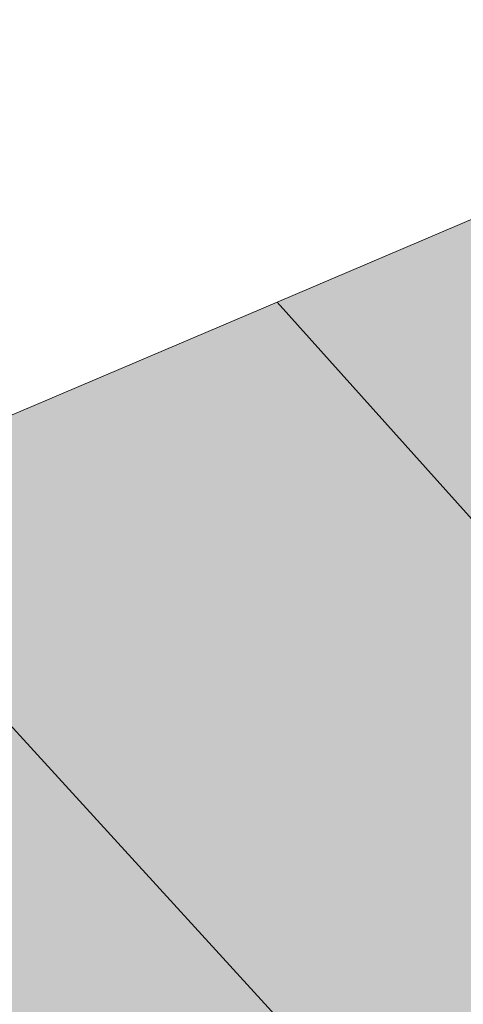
# Model space of a CAD drawing. Header units: metres. Extents: x -228 to 168, y -124 to 293.
# Tile 590 of 613: x -12.46 to -4.03, y 232.76 to 251.49. Entities that reach past the tile are written whole.
import ezdxf

# ---------------------------------------------------------------- set-up
doc = ezdxf.new("R2010")
doc.units = ezdxf.units.M
doc.header["$MEASUREMENT"] = 0
doc.layers.add('Parzellen.3 _ UMGEBUNG', color=7, linetype='Continuous')
doc.layers.add('Straße.3 _ UMGEBUNG', color=7, linetype='Continuous')

msp = doc.modelspace()

# ---------------------------------------------------------------- hatches: boundary and pattern name
at = {"layer": 'Parzellen.3 _ UMGEBUNG', "linetype": 'Continuous', "lineweight": 18, "true_color": 0xfafafa}
for points in [[(27.663, 215.773), (30.663, 217.831), (23.773, 226.095), (11.719, 254.348), (-7.569, 246.119), (16.862, 218.859)], [(-27.73, 233.384), (-13.086, 189.38), (10.13, 203.381), (12.202, 207.239), (10.988, 212.168), (-16.515, 242.313)]]:
    msp.add_hatch(color=7, dxfattribs=at).paths.add_polyline_path(points)
at = {"layer": 'Straße.3 _ UMGEBUNG', "linetype": 'Continuous', "lineweight": 18, "true_color": 0xdfdfdf}
msp.add_hatch(color=254, dxfattribs=at).paths.add_polyline_path([(-180.893, -93.498), (-151.337, -93.4), (-142.663, -87.986), (-116.645, -73.529), (-104.224, -66.709), (-104.626, -65.569), (-95.503, -59.087), (-83.412, -48.436), (-68.479, -36.118), (-61.664, -30.116), (-55.203, -27.64), (-38.873, -12.919), (-36.878, -8.287), (-25.024, 2.926), (-15.814, 11.939), (-4.458, 23.421), (8.556, 36.79), (34.001, 64.641), (91.714, 128.113), (109.493, 147.575), (127.748, 168.426), (136.32, 176.141), (136.077, 186.98), (106.759, 153.458), (89.689, 134.721), (86.423, 134.811), (88.509, 137.443), (83.55, 137.61), (32.193, 202.797), (32.532, 207.949), (57.535, 229.082), (58.707, 230.435), (76.915, 245.762), (84.218, 221.897), (87.979, 208.75), (91.316, 211.302), (80.235, 248.754), (91.933, 258.209), (82.137, 262.123), (56.302, 239.621), (55.162, 238.254), (30.663, 217.831), (27.663, 215.773), (16.862, 218.859), (-7.569, 246.119), (-16.515, 242.313), (10.988, 212.168), (12.202, 207.239), (10.13, 203.381), (-13.086, 189.38), (-153.333, 104.214), (-167.14, 85.457), (-144.652, 99.463), (-108.012, 121.663), (-104.586, 120.66), (-100.069, 123.143), (-99.109, 126.933), (-88.727, 132.863), (-77.078, 140.031), (-48.527, 157.128), (-27.841, 169.444), (19.774, 197.934), (25.211, 197.131), (77.286, 130.651), (77.286, 124.867), (80.277, 127.593), (79.258, 123.273), (10.308, 47.59), (-20.602, 15.787), (-21.678, 15.905), (-27.841, 10.401, -0.211447), (-29.011, 7.424), (-29.787, 6.742), (-41.744, -4.501), (-50.025, -8.457), (-60.241, -17.54), (-66.521, -26.332), (-74.282, -33.057), (-88.748, -44.269), (-105.907, -55.487), (-115.325, -60.419), (-123.838, -65.061), (-131.588, -69.636), (-138.229, -72.908), (-147.238, -76.811), (-154.096, -80.286), (-165.563, -86.711), (-170.892, -87.002)])

# ---------------------------------------------------------------- linework, layer by layer
at = {"layer": 'Parzellen.3 _ UMGEBUNG', "color": 253, "linetype": 'Continuous', "lineweight": 18, "true_color": 0x9f9f9f, "flags": 128}
for points in [[(27.663, 215.773), (16.862, 218.859), (-7.569, 246.119), (11.719, 254.348), (23.773, 226.095), (30.663, 217.831)], [(-27.73, 233.384), (-13.086, 189.38), (10.13, 203.381), (12.202, 207.239), (10.988, 212.168), (-16.515, 242.313)]]:
    msp.add_lwpolyline(points, close=True, dxfattribs=at)
at = {"layer": 'Straße.3 _ UMGEBUNG', "color": 254, "linetype": 'Continuous', "lineweight": 18, "true_color": 0xdfdfdf, "flags": 128}
msp.add_lwpolyline([(16.862, 218.859), (-7.569, 246.119), (-16.515, 242.313), (10.988, 212.168), (12.202, 207.239), (10.13, 203.381), (-13.086, 189.38), (-29.138, 179.632), (-42.516, 171.508)], dxfattribs=at)

doc.saveas('drawing.dxf')
